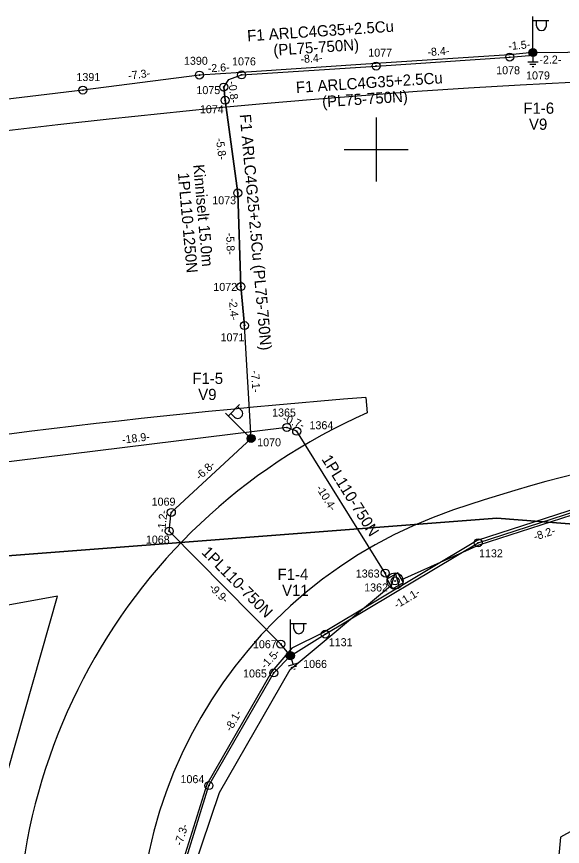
# Model space of a CAD drawing. Extents: x 528816 to 533196, y 6574767 to 6575847.
# Drawn here: x 532477.5 to 532511.6, y 6575156.5 to 6575208.3 of the extents above; entities that cross this region are included whole.
import ezdxf

# ---------------------------------------------------------------- set-up
doc = ezdxf.new("R2010")
doc.units = 0
for name, color, linetype in [('ELKAEV', 7, 'Continuous'), ('JOONSIDE', 7, 'Continuous'), ('KOORDPUNKT', 7, 'Continuous'), ('MOOTPIIR', 7, 'Continuous'), ('MPKAABEL', 7, 'Continuous'), ('PIIR', 7, 'Continuous'), ('POST', 7, 'Continuous'), ('TEE', 7, 'Continuous'), ('VORK', 7, 'Continuous')]:
    doc.layers.add(name, color=color, linetype=linetype)

msp = doc.modelspace()

# ---------------------------------------------------------------- linework, layer by layer
at = {"layer": 'ELKAEV'}
for p, q in [((532500.914, 6575172.641), (532501.187, 6575173.56)), ((532501.187, 6575173.56), (532501.46, 6575172.641))]:
    msp.add_line(p, q, dxfattribs=at)
msp.add_lwpolyline([(532501.019, 6575172.56), (532501.715, 6575172.96), (532501.362, 6575173.573), (532500.666, 6575173.173)], close=True, dxfattribs=at)
msp.add_circle((532501.187, 6575173.06), 0.5, dxfattribs=at)
at = {"layer": 'KOORDPUNKT'}
for centre, radius in [((532508.352, 6575205.766), 0.25), ((532509.8, 6575206.044), 0.25), ((532509.8, 6575206.044), 0.025), ((532509.8, 6575206.044), 0.0221), ((532509.8, 6575206.044), 0.0191), ((532509.8, 6575206.044), 0.0161), ((532509.8, 6575206.044), 0.0132), ((532509.8, 6575206.044), 0.0102), ((532509.8, 6575206.044), 0.00726), ((532509.8, 6575206.044), 0.0043), ((532508.352, 6575205.766), 0.025), ((532508.352, 6575205.766), 0.0221), ((532508.352, 6575205.766), 0.0191), ((532508.352, 6575205.766), 0.0161), ((532508.352, 6575205.766), 0.0132), ((532508.352, 6575205.766), 0.0102), ((532508.352, 6575205.766), 0.00726), ((532508.352, 6575205.766), 0.0043), ((532500.003, 6575205.208), 0.25), ((532500.003, 6575205.208), 0.025), ((532500.003, 6575205.208), 0.0221), ((532500.003, 6575205.208), 0.0191), ((532500.003, 6575205.208), 0.0161), ((532500.003, 6575205.208), 0.0132), ((532500.003, 6575205.208), 0.0102), ((532500.003, 6575205.208), 0.00726), ((532500.003, 6575205.208), 0.0043), ((532488.963, 6575204.644), 0.25), ((532488.963, 6575204.644), 0.025), ((532488.963, 6575204.644), 0.0221), ((532488.963, 6575204.644), 0.0191), ((532488.963, 6575204.644), 0.0161), ((532488.963, 6575204.644), 0.0132), ((532488.963, 6575204.644), 0.0102), ((532488.963, 6575204.644), 0.00726), ((532488.963, 6575204.644), 0.0043), ((532491.6, 6575204.653), 0.25), ((532491.6, 6575204.653), 0.025), ((532491.6, 6575204.653), 0.0221), ((532491.6, 6575204.653), 0.0191), ((532491.6, 6575204.653), 0.0161), ((532491.6, 6575204.653), 0.0132), ((532491.6, 6575204.653), 0.0102), ((532491.6, 6575204.653), 0.00726), ((532491.6, 6575204.653), 0.0043), ((532481.68, 6575203.705), 0.25), ((532490.484, 6575203.897), 0.25), ((532481.68, 6575203.705), 0.025), ((532481.68, 6575203.705), 0.0221), ((532481.68, 6575203.705), 0.0191), ((532481.68, 6575203.705), 0.0161), ((532481.68, 6575203.705), 0.0132), ((532481.68, 6575203.705), 0.0102), ((532481.68, 6575203.705), 0.00726), ((532481.68, 6575203.705), 0.0043), ((532490.484, 6575203.897), 0.025), ((532490.484, 6575203.897), 0.0221), ((532490.484, 6575203.897), 0.0191), ((532490.484, 6575203.897), 0.0161), ((532490.484, 6575203.897), 0.0132), ((532490.484, 6575203.897), 0.0102), ((532490.484, 6575203.897), 0.00726), ((532490.484, 6575203.897), 0.0043), ((532490.571, 6575203.068), 0.25), ((532490.571, 6575203.068), 0.025), ((532490.571, 6575203.068), 0.0221), ((532490.571, 6575203.068), 0.0191), ((532490.571, 6575203.068), 0.0161), ((532490.571, 6575203.068), 0.0132), ((532490.571, 6575203.068), 0.0102), ((532490.571, 6575203.068), 0.00726), ((532490.571, 6575203.068), 0.0043), ((532491.357, 6575197.281), 0.25), ((532491.357, 6575197.281), 0.025), ((532491.357, 6575197.281), 0.0221), ((532491.357, 6575197.281), 0.0191), ((532491.357, 6575197.281), 0.0161), ((532491.357, 6575197.281), 0.0132), ((532491.357, 6575197.281), 0.0102), ((532491.357, 6575197.281), 0.00726), ((532491.357, 6575197.281), 0.0043), ((532491.558, 6575191.437), 0.25), ((532491.558, 6575191.437), 0.025), ((532491.558, 6575191.437), 0.0221), ((532491.558, 6575191.437), 0.0191), ((532491.558, 6575191.437), 0.0161), ((532491.558, 6575191.437), 0.0132), ((532491.558, 6575191.437), 0.0102), ((532491.558, 6575191.437), 0.00726), ((532491.558, 6575191.437), 0.0043), ((532491.778, 6575189.006), 0.25), ((532491.778, 6575189.006), 0.025), ((532491.778, 6575189.006), 0.0221), ((532491.778, 6575189.006), 0.0191), ((532491.778, 6575189.006), 0.0161), ((532491.778, 6575189.006), 0.0132), ((532491.778, 6575189.006), 0.0102), ((532491.778, 6575189.006), 0.00726), ((532491.778, 6575189.006), 0.0043), ((532494.426, 6575182.647), 0.25), ((532492.19, 6575181.955), 0.25), ((532494.426, 6575182.647), 0.025), ((532494.426, 6575182.647), 0.0221), ((532494.426, 6575182.647), 0.0191), ((532494.426, 6575182.647), 0.0161), ((532494.426, 6575182.647), 0.0132), ((532494.426, 6575182.647), 0.0102), ((532494.426, 6575182.647), 0.00726), ((532494.426, 6575182.647), 0.0043), ((532495.04, 6575182.404), 0.25), ((532495.04, 6575182.404), 0.025), ((532495.04, 6575182.404), 0.0221), ((532495.04, 6575182.404), 0.0191), ((532495.04, 6575182.404), 0.0161), ((532495.04, 6575182.404), 0.0132), ((532495.04, 6575182.404), 0.0102), ((532495.04, 6575182.404), 0.00726), ((532495.04, 6575182.404), 0.0043), ((532492.19, 6575181.955), 0.025), ((532492.19, 6575181.955), 0.0221), ((532492.19, 6575181.955), 0.0191), ((532492.19, 6575181.955), 0.0161), ((532492.19, 6575181.955), 0.0132), ((532492.19, 6575181.955), 0.0102), ((532492.19, 6575181.955), 0.00726), ((532492.19, 6575181.955), 0.0043), ((532487.209, 6575177.34), 0.25), ((532487.209, 6575177.34), 0.025), ((532487.209, 6575177.34), 0.0221), ((532487.209, 6575177.34), 0.0191), ((532487.209, 6575177.34), 0.0161), ((532487.209, 6575177.34), 0.0132), ((532487.209, 6575177.34), 0.0102), ((532487.209, 6575177.34), 0.00726), ((532487.209, 6575177.34), 0.0043), ((532487.081, 6575176.172), 0.25), ((532487.081, 6575176.172), 0.025), ((532487.081, 6575176.172), 0.0221), ((532487.081, 6575176.172), 0.0191), ((532487.081, 6575176.172), 0.0161), ((532487.081, 6575176.172), 0.0132), ((532487.081, 6575176.172), 0.0102), ((532487.081, 6575176.172), 0.00726), ((532487.081, 6575176.172), 0.0043), ((532506.377, 6575175.447), 0.25), ((532506.377, 6575175.447), 0.025), ((532506.377, 6575175.447), 0.0221), ((532506.377, 6575175.447), 0.0191), ((532506.377, 6575175.447), 0.0161), ((532506.377, 6575175.447), 0.0132), ((532506.377, 6575175.447), 0.0102), ((532506.377, 6575175.447), 0.00726), ((532506.377, 6575175.447), 0.0043), ((532500.574, 6575173.554), 0.25), ((532500.574, 6575173.554), 0.025), ((532500.574, 6575173.554), 0.0221), ((532500.574, 6575173.554), 0.0191), ((532500.574, 6575173.554), 0.0161), ((532500.574, 6575173.554), 0.0132), ((532500.574, 6575173.554), 0.0102), ((532500.574, 6575173.554), 0.00726), ((532500.574, 6575173.554), 0.0043), ((532501.187, 6575173.06), 0.25), ((532501.187, 6575173.06), 0.025), ((532501.187, 6575173.06), 0.0221), ((532501.187, 6575173.06), 0.0191), ((532501.187, 6575173.06), 0.0161), ((532501.187, 6575173.06), 0.0132), ((532501.187, 6575173.06), 0.0102), ((532501.187, 6575173.06), 0.00726), ((532501.187, 6575173.06), 0.0043), ((532496.828, 6575169.739), 0.25), ((532496.828, 6575169.739), 0.025), ((532496.828, 6575169.739), 0.0221), ((532496.828, 6575169.739), 0.0191), ((532496.828, 6575169.739), 0.0161), ((532496.828, 6575169.739), 0.0132), ((532496.828, 6575169.739), 0.0102), ((532496.828, 6575169.739), 0.00726), ((532494.048, 6575169.123), 0.25), ((532496.828, 6575169.739), 0.0043), ((532494.048, 6575169.123), 0.025), ((532494.048, 6575169.123), 0.0221), ((532494.048, 6575169.123), 0.0191), ((532494.048, 6575169.123), 0.0161), ((532494.048, 6575169.123), 0.0132), ((532494.048, 6575169.123), 0.0102), ((532494.048, 6575169.123), 0.00726), ((532494.048, 6575169.123), 0.0043), ((532494.644, 6575168.396), 0.25), ((532494.644, 6575168.396), 0.025), ((532494.644, 6575168.396), 0.0221), ((532494.644, 6575168.396), 0.0191), ((532494.644, 6575168.396), 0.0161), ((532494.644, 6575168.396), 0.0132), ((532494.644, 6575168.396), 0.0102), ((532494.644, 6575168.396), 0.00726), ((532494.644, 6575168.396), 0.0043), ((532493.604, 6575167.321), 0.25), ((532493.604, 6575167.321), 0.025), ((532493.604, 6575167.321), 0.0221), ((532493.604, 6575167.321), 0.0191), ((532493.604, 6575167.321), 0.0161), ((532493.604, 6575167.321), 0.0132), ((532493.604, 6575167.321), 0.0102), ((532493.604, 6575167.321), 0.00726), ((532493.604, 6575167.321), 0.0043), ((532489.561, 6575160.287), 0.25), ((532489.561, 6575160.287), 0.025), ((532489.561, 6575160.287), 0.0221), ((532489.561, 6575160.287), 0.0191), ((532489.561, 6575160.287), 0.0161), ((532489.561, 6575160.287), 0.0132), ((532489.561, 6575160.287), 0.0102), ((532489.561, 6575160.287), 0.00726), ((532489.561, 6575160.287), 0.0043)]:
    msp.add_circle(centre, radius, dxfattribs=at)
at = {"layer": 'MOOTPIIR'}
msp.add_lwpolyline([(532847.876, 6575091.122), (532688.11, 6575148.656), (532541.177, 6575173.439), (532511.525, 6575157.064), (532508.87, 6575128.297), (532606.235, 6575053.946), (532663.768, 6575059.7), (532669.964, 6575040.669), (532610.66, 6575030.048), (532559.323, 6575061.912), (532549.144, 6575049.521), (532532.326, 6575061.47), (532542.505, 6575076.96), (532488.512, 6575124.757), (532473.907, 6575150.426), (532480.103, 6575172.112), (532395.13, 6575156.622), (532372.117, 6575138.919), (532335.384, 6575133.608), (532326.975, 6575157.507), (532011.424, 6575047.308)], dxfattribs=at)
at = {"layer": 'MPKAABEL'}
for points in [[(532509.8, 6575206.044), (532511.986, 6575206.077), (532521.983, 6575206.156), (532532.286, 6575206.597), (532538.671, 6575206.702), (532545.016, 6575206.59), (532549.775, 6575206.697), (532562.694, 6575206.433), (532573.09, 6575205.618), (532589.664, 6575204.055), (532609.756, 6575201.236), (532618.979, 6575199.815), (532626.929, 6575198.699), (532629.304, 6575198.417), (532631.251, 6575197.945), (532637.823, 6575196.41), (532645.305, 6575194.927), (532654.586, 6575193.055), (532660.909, 6575191.533)], [(532509.8, 6575206.044), (532511.986, 6575206.077), (532521.983, 6575206.156), (532532.286, 6575206.597), (532538.671, 6575206.702), (532545.016, 6575206.59), (532549.775, 6575206.697), (532562.694, 6575206.433), (532573.09, 6575205.618), (532589.664, 6575204.055), (532609.756, 6575201.236), (532618.979, 6575199.815), (532626.929, 6575198.699), (532629.304, 6575198.417), (532631.251, 6575197.945), (532637.823, 6575196.41), (532645.305, 6575194.927), (532654.586, 6575193.055), (532660.909, 6575191.533), (532662.618, 6575191.134), (532664.051, 6575190.689), (532668.479, 6575189.282), (532672.492, 6575187.735), (532672.762, 6575187.745)], [(532509.8, 6575206.044), (532508.341, 6575205.916), (532499.993, 6575205.358), (532491.591, 6575204.803), (532488.963, 6575204.644), (532481.68, 6575203.705), (532471.791, 6575202.525), (532469.816, 6575202.244), (532467.682, 6575201.95), (532461.282, 6575201.181), (532452.958, 6575200.086), (532442.044, 6575198.118), (532432.399, 6575196.095), (532430.534, 6575195.598)], [(532509.8, 6575206.044), (532508.341, 6575205.916), (532499.993, 6575205.358), (532491.591, 6575204.803), (532488.963, 6575204.644), (532481.68, 6575203.705), (532471.791, 6575202.525), (532469.816, 6575202.244), (532467.682, 6575201.95), (532461.282, 6575201.181), (532452.958, 6575200.086), (532442.044, 6575198.118), (532432.399, 6575196.095), (532430.534, 6575195.598)], [(532494.644, 6575168.396), (532494.048, 6575169.123), (532487.081, 6575176.172), (532487.209, 6575177.34), (532492.19, 6575181.955), (532491.778, 6575189.006), (532491.558, 6575191.437), (532491.357, 6575197.281), (532490.571, 6575203.068), (532490.484, 6575203.897), (532490.794, 6575204.367), (532491.6, 6575204.653), (532500.003, 6575205.208), (532508.352, 6575205.766), (532509.561, 6575205.872), (532509.8, 6575206.044)], [(532494.644, 6575168.396), (532494.048, 6575169.123), (532487.081, 6575176.172), (532487.209, 6575177.34), (532492.19, 6575181.955), (532491.778, 6575189.006), (532491.558, 6575191.437), (532491.357, 6575197.281), (532490.571, 6575203.068), (532490.484, 6575203.897), (532490.794, 6575204.367), (532491.6, 6575204.653), (532500.003, 6575205.208), (532508.352, 6575205.766), (532509.561, 6575205.872), (532509.8, 6575206.044)], [(532509.8, 6575205.794), (532509.8, 6575205.455)], [(532510.118, 6575205.455), (532509.483, 6575205.455)], [(532509.984, 6575205.305), (532509.617, 6575205.305)], [(532509.851, 6575205.155), (532509.751, 6575205.155)], [(532490.484, 6575203.897), (532490.571, 6575203.068), (532491.357, 6575197.281), (532491.558, 6575191.437), (532491.778, 6575189.006)], [(532500.719, 6575173.203), (532500.574, 6575173.554), (532495.04, 6575182.404), (532494.426, 6575182.647), (532475.688, 6575180.324), (532465.236, 6575177.773), (532453.91, 6575176.041), (532441.866, 6575173.817), (532430.193, 6575171.66), (532418.656, 6575169.105), (532406.515, 6575166.442), (532395.322, 6575163.619)], [(532500.574, 6575173.554), (532495.04, 6575182.404)], [(532562.611, 6575180.939), (532539.381, 6575180.872), (532528.406, 6575180.624), (532524.693, 6575180.732), (532522.556, 6575180.025), (532514.11, 6575178.113), (532506.314, 6575175.584), (532496.711, 6575169.839), (532494.729, 6575168.86), (532493.483, 6575167.412), (532489.423, 6575160.347), (532487.247, 6575153.371)], [(532593.668, 6575177.62), (532592.85, 6575176.967), (532592.044, 6575176.896), (532583.741, 6575178.535), (532566.7, 6575179.868), (532564.175, 6575180.276), (532562.611, 6575180.939), (532539.381, 6575180.872), (532528.406, 6575180.624), (532524.693, 6575180.732), (532522.556, 6575180.025), (532514.11, 6575178.113), (532506.314, 6575175.584), (532496.711, 6575169.839), (532494.729, 6575168.86), (532493.483, 6575167.412), (532489.423, 6575160.347), (532487.247, 6575153.371)], [(532494.644, 6575168.396), (532496.828, 6575169.739), (532506.377, 6575175.447), (532514.15, 6575177.968), (532524.867, 6575180.394), (532539.383, 6575180.722), (532562.571, 6575180.789), (532564.009, 6575179.95), (532583.825, 6575178.241), (532592.977, 6575176.48), (532597.608, 6575175.522), (532602.87, 6575175.094), (532603.949, 6575176.019), (532605.224, 6575174.947), (532610.511, 6575174.202), (532615.046, 6575174.425), (532618.3, 6575174.326), (532621.547, 6575173.778), (532624.655, 6575172.943), (532632.92, 6575171.036), (532640.085, 6575169.751), (532643.313, 6575168.681), (532648.188, 6575168.175), (532659.43, 6575165.729)], [(532494.644, 6575168.396), (532496.828, 6575169.739), (532506.377, 6575175.447), (532514.15, 6575177.968), (532524.867, 6575180.394), (532539.383, 6575180.722), (532562.571, 6575180.789), (532564.009, 6575179.95), (532583.825, 6575178.241), (532592.977, 6575176.48), (532597.608, 6575175.522), (532602.87, 6575175.094), (532603.949, 6575176.019), (532605.224, 6575174.947), (532610.511, 6575174.202), (532615.046, 6575174.425), (532618.3, 6575174.326), (532621.547, 6575173.778), (532624.655, 6575172.943), (532632.92, 6575171.036), (532640.085, 6575169.751), (532643.313, 6575168.681), (532648.188, 6575168.175), (532659.43, 6575165.729)], [(532501.61, 6575173.143), (532506.439, 6575175.309), (532514.19, 6575177.823), (532522.663, 6575179.741), (532524.947, 6575180.088), (532528.449, 6575180.325), (532530.455, 6575180.37)], [(532494.048, 6575169.123), (532487.081, 6575176.172)], [(532531.408, 6575098.037), (532520.991, 6575106.5), (532514.159, 6575111.928), (532509.023, 6575116.215), (532503.058, 6575121.45), (532497.145, 6575127.151), (532493.753, 6575131.495), (532490.672, 6575136.555), (532489.034, 6575141.131), (532488.449, 6575143.267), (532488.092, 6575146.969), (532487.998, 6575153.259), (532490.217, 6575159.86), (532494.631, 6575167.523), (532500.912, 6575172.747)], [(532546.146, 6575084.56), (532545.003, 6575085.654), (532539.501, 6575090.201), (532527.922, 6575099.354), (532519.929, 6575105.959), (532513.612, 6575111.337), (532506.753, 6575116.9), (532502.536, 6575120.423), (532498.507, 6575124.427), (532494.614, 6575128.957), (532490.737, 6575134.891), (532488.775, 6575140.129), (532488.53, 6575141.068), (532487.885, 6575142.929), (532487.331, 6575147.04), (532487.397, 6575153.347), (532489.561, 6575160.287), (532493.604, 6575167.321), (532494.644, 6575168.396)], [(532546.146, 6575084.56), (532545.003, 6575085.654), (532539.501, 6575090.201), (532527.922, 6575099.354), (532519.929, 6575105.959), (532513.612, 6575111.337), (532506.753, 6575116.9), (532502.536, 6575120.423), (532498.507, 6575124.427), (532494.614, 6575128.957), (532490.737, 6575134.891), (532488.775, 6575140.129), (532488.53, 6575141.068), (532487.885, 6575142.929), (532487.331, 6575147.04), (532487.397, 6575153.347), (532489.561, 6575160.287), (532493.604, 6575167.321), (532494.644, 6575168.396)], [(532495.12, 6575167.925), (532494.511, 6575167.74)], [(532495.035, 6575167.742), (532494.683, 6575167.635)], [(532494.717, 6575168.157), (532494.816, 6575167.832)], [(532494.951, 6575167.56), (532494.855, 6575167.531)]]:
    msp.add_lwpolyline(points, dxfattribs=at)
at = {"layer": 'PIIR'}
msp.add_lwpolyline([(532465.88, 6575147.94), (532447.55, 6575153.72), (532451.11, 6575171.25), (532468.29, 6575173.96), (532507.54, 6575176.98), (532558.23, 6575173.03), (532540.42, 6575149.85), (532532.41, 6575121.35), (532533.7, 6575087.08), (532509.5, 6575115.11)], close=True, dxfattribs=at)
msp.add_lwpolyline([(532465.88, 6575147.94), (532447.55, 6575153.72), (532451.11, 6575171.25), (532468.29, 6575173.96), (532507.54, 6575176.98), (532558.23, 6575173.03), (532540.42, 6575149.85), (532532.41, 6575121.35), (532533.7, 6575087.08), (532509.5, 6575115.11)], close=True, dxfattribs=at)
msp.add_lwpolyline([(532465.88, 6575147.94), (532509.5, 6575115.11), (532533.7, 6575087.08), (532532.41, 6575121.35), (532540.42, 6575149.85), (532558.23, 6575173.03), (532507.54, 6575176.98), (532468.29, 6575173.96)], dxfattribs=at)
msp.add_lwpolyline([(532465.88, 6575147.94), (532509.5, 6575115.11), (532533.7, 6575087.08), (532532.41, 6575121.35), (532540.42, 6575149.85), (532558.23, 6575173.03), (532507.54, 6575176.98), (532468.29, 6575173.96)], dxfattribs=at)
at = {"layer": 'POST'}
for p, q in [((532509.8, 6575206.294), (532509.8, 6575208.294)), ((532509.8, 6575208.044), (532510.8, 6575208.044)), ((532510.027, 6575207.723), (532510.027, 6575208.044)), ((532510.64, 6575207.723), (532510.64, 6575208.044)), ((532509.8, 6575206.044), (532509.8, 6575206.044)), ((532490.761, 6575183.354), (532491.461, 6575184.069)), ((532491.578, 6575183.73), (532491.349, 6575183.954)), ((532492.011, 6575182.13), (532490.583, 6575183.529)), ((532491.149, 6575183.292), (532490.92, 6575183.516)), ((532492.19, 6575181.955), (532492.19, 6575181.955)), ((532494.644, 6575168.646), (532494.644, 6575170.646)), ((532494.644, 6575170.396), (532495.644, 6575170.396)), ((532494.871, 6575170.075), (532494.871, 6575170.396)), ((532495.483, 6575170.075), (532495.483, 6575170.396)), ((532494.644, 6575168.396), (532494.644, 6575168.396))]:
    msp.add_line(p, q, dxfattribs=at)
for centre, radius in [((532509.8, 6575206.044), 0.25), ((532509.8, 6575206.044), 0.225), ((532509.8, 6575206.044), 0.2), ((532509.8, 6575206.044), 0.175), ((532509.8, 6575206.044), 0.15), ((532509.8, 6575206.044), 0.125), ((532509.8, 6575206.044), 0.1), ((532509.8, 6575206.044), 0.075), ((532509.8, 6575206.044), 0.05), ((532509.8, 6575206.044), 0.025), ((532492.19, 6575181.955), 0.25), ((532492.19, 6575181.955), 0.225), ((532492.19, 6575181.955), 0.2), ((532492.19, 6575181.955), 0.175), ((532492.19, 6575181.955), 0.15), ((532492.19, 6575181.955), 0.125), ((532492.19, 6575181.955), 0.1), ((532492.19, 6575181.955), 0.075), ((532492.19, 6575181.955), 0.05), ((532492.19, 6575181.955), 0.025), ((532494.644, 6575168.396), 0.25), ((532494.644, 6575168.396), 0.225), ((532494.644, 6575168.396), 0.2), ((532494.644, 6575168.396), 0.175), ((532494.644, 6575168.396), 0.15), ((532494.644, 6575168.396), 0.125), ((532494.644, 6575168.396), 0.1), ((532494.644, 6575168.396), 0.075), ((532494.644, 6575168.396), 0.05), ((532494.644, 6575168.396), 0.025)]:
    msp.add_circle(centre, radius, dxfattribs=at)
for centre, start, end in [((532510.334, 6575207.723), 180, 0), ((532491.363, 6575183.511), 225.5938, 45.5938), ((532495.177, 6575170.075), 180, 0)]:
    msp.add_arc(centre, 0.306, start, end, dxfattribs=at)
at = {"layer": 'TEE'}
msp.add_lwpolyline([(532499.365, 6575184.518), (532499.442, 6575183.548)], dxfattribs=at)
for centre, radius, start, end in [((532537.301, 6574705.417), 499.4, 76.26128, 99.90667), ((532537.301, 6574705.417), 480.6, 94.52736, 99.90667), ((532514.159, 6575150.038), 36.6, 113.7105, 191.2399), ((532536.667, 6575083.755), 99, 90.11217, 108.75574), ((532514.159, 6575150.038), 29, 108.7557, 191.2399)]:
    msp.add_arc(centre, radius, start, end, dxfattribs=at)
at = {"layer": 'VORK'}
for p, q in [((532500, 6575202), (532500, 6575198)), ((532498, 6575200), (532502, 6575200))]:
    msp.add_line(p, q, dxfattribs=at)

# ---------------------------------------------------------------- texts
at = {"layer": 'JOONSIDE'}
for s, rotation, p in [('-1.5-', 5.0193, (532508.282, 6575206.202)), ('-8.4-', 3.8231, (532503.223, 6575205.828)), ('-8.4-', 3.7815, (532495.289, 6575205.391)), ('-2.2-', 0.8651, (532510.207, 6575205.347)), ('-7.3-', 7.3466, (532484.546, 6575204.356)), ('-2.6-', 3.454, (532489.496, 6575204.81)), ('-0.8-', 276.0122, (532490.772, 6575204.232)), ('-5.8-', 277.7347, (532489.986, 6575200.681)), ('-5.8-', 271.9699, (532490.632, 6575194.787)), ('-2.4-', 275.1711, (532490.797, 6575190.686)), ('-7.1-', 273.3441, (532492.193, 6575186.194)), ('-0.7-', 338.436, (532494.128, 6575183.034)), ('-18.9-', 7.0667, (532484.158, 6575181.626)), ('-6.8-', 42.8138, (532488.979, 6575179.321)), ('-10.4-', 302.0159, (532496.228, 6575178.859)), ('-1.2-', 83.7434, (532486.82, 6575176.087)), ('-8.2-', 17.9691, (532509.937, 6575175.576)), ('-9.9-', 314.6674, (532489.525, 6575172.607)), ('-11.1-', 30.8698, (532501.301, 6575171.314)), ('-1.5-', 45.9481, (532493.083, 6575167.537)), ('-8.1-', 60.1106, (532490.942, 6575163.622)), ('-7.3-', 72.6817, (532487.867, 6575156.49))]:
    msp.add_text(s, height=0.5, rotation=rotation, dxfattribs=at).set_placement(p)
at = {"layer": 'KOORDPUNKT'}
for s, p in [('1077', (532499.515, 6575205.793)), ('1390', (532487.998, 6575205.285)), ('1076', (532491.003, 6575205.249)), ('1078', (532507.505, 6575204.694)), ('1391', (532481.28, 6575204.27)), ('1079', (532509.373, 6575204.371)), ('1075', (532488.777, 6575203.455)), ('1074', (532488.994, 6575202.26)), ('1073', (532489.767, 6575196.576)), ('1072', (532489.833, 6575191.167)), ('1071', (532490.287, 6575188.019)), ('1365', (532493.506, 6575183.327)), ('1364', (532495.841, 6575182.532)), ('1070', (532492.573, 6575181.467)), ('1069', (532485.979, 6575177.76)), ('1068', (532485.618, 6575175.392)), ('1132', (532506.433, 6575174.534)), ('1363', (532498.733, 6575173.274)), ('1362', (532499.258, 6575172.404)), ('1067', (532492.308, 6575168.861)), ('1131', (532497.045, 6575168.989)), ('1066', (532495.447, 6575167.631)), ('1065', (532491.691, 6575167.036)), ('1064', (532487.783, 6575160.437))]:
    msp.add_text(s, height=0.5, dxfattribs=at).set_placement(p)
at = {"layer": 'MPKAABEL'}
for s, rotation, p in [('F1 ARLC4G35+2.5Cu', 3.7815, (532491.969, 6575206.747)), ('(PL75-750N)', 3.7815, (532493.607, 6575205.853)), ('F1 ARLC4G35+2.5Cu', 3.7815, (532495.016, 6575203.525)), ('(PL75-750N)', 3.7815, (532496.654, 6575202.631)), ('F1 ARLC4G25+2.5Cu (PL75-750N)', 275.0899, (532491.479, 6575202.176)), ('Kinniselt 15.0m', 275.0899, (532488.571, 6575199.039)), ('1PL110-1250N', 275.0899, (532487.612, 6575198.532)), ('1PL110-750N', 302.0159, (532496.572, 6575180.665)), ('1PL110-750N', 314.6674, (532489.055, 6575174.805))]:
    msp.add_text(s, height=0.7, rotation=rotation, dxfattribs=at).set_placement(p)
at = {"layer": 'POST'}
for s, p in [('F1-6', (532509.202, 6575202.227)), ('V9', (532509.552, 6575201.227)), ('F1-5', (532488.519, 6575185.357)), ('V9', (532488.887, 6575184.357)), ('F1-4', (532493.847, 6575173.127)), ('V11', (532494.127, 6575172.127))]:
    msp.add_text(s, height=0.7, dxfattribs=at).set_placement(p)

doc.saveas('drawing.dxf')
